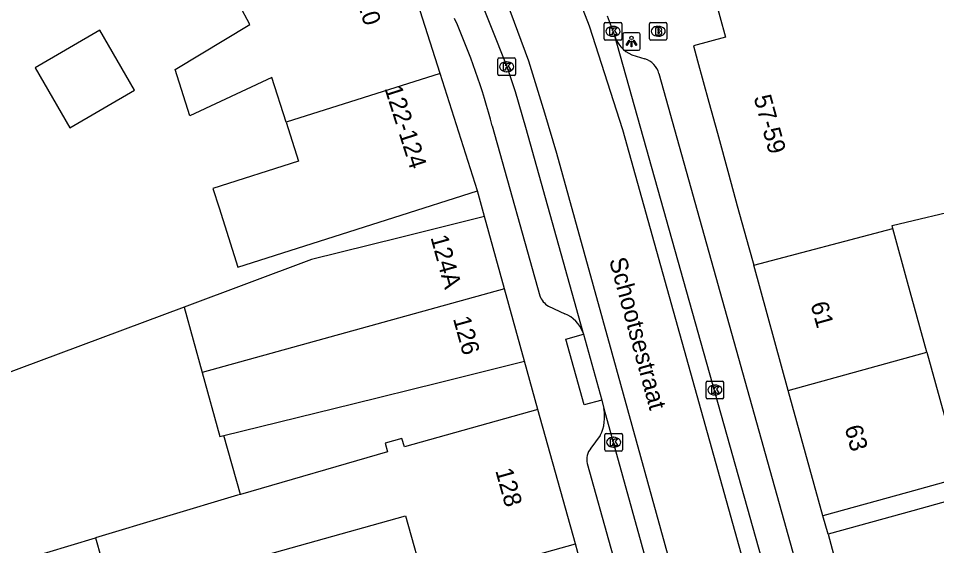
# Model space of a CAD drawing. Extents: x 159265 to 160143, y 383413 to 384319.
# Drawn here: x 159680.8 to 159733, y 383823.5 to 383853.5 of the extents above; entities that cross this region are included whole.
import ezdxf

# ---------------------------------------------------------------- set-up
doc = ezdxf.new("R2010")
doc.units = 0
for name, color, linetype in [('IMGEO_Brandkraan', 7, 'Continuous'), ('IMGEO_Kolk', 7, 'Continuous'), ('IMGEO_Lichtpunt', 7, 'Continuous'), ('IMGEO_Openbare_ruimte_label', 7, 'Continuous'), ('IMGEO_Pand', 7, 'Continuous'), ('IMGEO_Pand_nummerreeks', 7, 'Continuous'), ('IMGEO_Rijbaan_lokaal_gesloten', 7, 'Continuous'), ('IMGEO_Voetpad_open', 7, 'Continuous')]:
    doc.layers.add(name, color=color, linetype=linetype)

msp = doc.modelspace()

# ---------------------------------------------------------------- linework, layer by layer
at = {"layer": 'IMGEO_Brandkraan'}
for p, q in [((159716.702, 383852.389), (159716.702, 383853.241)), ((159716.777, 383853.315), (159717.629, 383853.315)), ((159717.703, 383853.241), (159717.703, 383852.389)), ((159717.19, 383853.095), (159717.215, 383853.095)), ((159717.629, 383852.315), (159716.777, 383852.315)), ((159717.213, 383852.535), (159717.188, 383852.535))]:
    msp.add_line(p, q, dxfattribs=at)
for points in [[(159716.702, 383852.389), (159716.702, 383853.241)], [(159716.777, 383853.315), (159717.629, 383853.315)], [(159717.703, 383853.241), (159717.703, 383852.389)], [(159717.05, 383853.015), (159717.05, 383852.615), (159717.263, 383852.615)], [(159717.281, 383853.015), (159717.05, 383853.015)], [(159717.229, 383852.934), (159717.175, 383852.934), (159717.175, 383852.858)], [(159717.175, 383852.858), (159717.228, 383852.858)], [(159717.237, 383852.782), (159717.175, 383852.782), (159717.175, 383852.701)], [(159717.175, 383852.701), (159717.237, 383852.701)], [(159717.629, 383852.315), (159716.777, 383852.315)]]:
    msp.add_lwpolyline(points, dxfattribs=at)
for centre, radius, start, end in [((159716.779, 383853.239), 0.0765, 91.552, 178.448), ((159716.779, 383853.239), 0.0765, 91.552, 178.448), ((159717.627, 383853.239), 0.0765, 1.552, 88.448), ((159717.627, 383853.239), 0.0765, 1.552, 88.448), ((159717.23, 383852.896), 0.0379, 267.8285, 90.9355), ((159717.238, 383852.741), 0.0404, 269.8759, 90.5077), ((159717.269, 383852.866), 0.251, 268.6676, 293.5347), ((159717.285, 383852.87), 0.145, 59.4692, 91.5367), ((159717.31, 383852.917), 0.0922, 285.5137, 58.1501), ((159717.315, 383852.725), 0.105, 301.3115, 78.989), ((159716.779, 383852.391), 0.0765, 181.552, 268.448), ((159716.779, 383852.391), 0.0765, 181.552, 268.448), ((159717.627, 383852.391), 0.0765, 271.552, 358.448), ((159717.627, 383852.391), 0.0765, 271.552, 358.448)]:
    msp.add_arc(centre, radius, start, end, dxfattribs=at)
for centre, major_axis, ratio, start_param, end_param in [((159717.189, 383852.815), (-0.387, 0.002), 0.722429, 4.712389, 7.853982), ((159717.214, 383852.815), (-0.39, 0.002), 0.717154, 1.570796, 4.712389)]:
    msp.add_ellipse(centre, major_axis=major_axis, ratio=ratio, start_param=start_param, end_param=end_param, dxfattribs=at)
at = {"layer": 'IMGEO_Kolk'}
for p, q in [((159714.132, 383852.385), (159714.132, 383853.237)), ((159714.207, 383853.311), (159715.059, 383853.311)), ((159715.133, 383853.237), (159715.133, 383852.385)), ((159714.62, 383853.091), (159714.645, 383853.091)), ((159715.059, 383852.311), (159714.207, 383852.311)), ((159714.643, 383852.531), (159714.618, 383852.531)), ((159708.077, 383850.368), (159708.077, 383851.22)), ((159708.152, 383851.294), (159709.004, 383851.294)), ((159708.565, 383851.074), (159708.59, 383851.074)), ((159709.078, 383851.22), (159709.078, 383850.368)), ((159708.588, 383850.514), (159708.563, 383850.514)), ((159709.004, 383850.294), (159708.152, 383850.294)), ((159719.927, 383831.969), (159719.927, 383832.821)), ((159720.002, 383832.895), (159720.854, 383832.895)), ((159720.928, 383832.821), (159720.928, 383831.969)), ((159720.415, 383832.675), (159720.44, 383832.675)), ((159720.854, 383831.895), (159720.002, 383831.895)), ((159720.438, 383832.115), (159720.413, 383832.115)), ((159714.166, 383828.994), (159714.166, 383829.846)), ((159714.241, 383829.92), (159715.093, 383829.92)), ((159714.654, 383829.7), (159714.679, 383829.7)), ((159715.167, 383829.846), (159715.167, 383828.994)), ((159714.677, 383829.14), (159714.652, 383829.14)), ((159715.093, 383828.92), (159714.241, 383828.92))]:
    msp.add_line(p, q, dxfattribs=at)
for points in [[(159714.132, 383852.385), (159714.132, 383853.237)], [(159714.207, 383853.311), (159715.059, 383853.311)], [(159715.133, 383853.237), (159715.133, 383852.385)], [(159714.453, 383853.011), (159714.576, 383853.011), (159714.576, 383852.86), (159714.706, 383853.011), (159714.87, 383853.011), (159714.724, 383852.86), (159714.877, 383852.611), (159714.725, 383852.611), (159714.64, 383852.775), (159714.576, 383852.708), (159714.576, 383852.611), (159714.453, 383852.611), (159714.453, 383853.011)], [(159715.059, 383852.311), (159714.207, 383852.311)], [(159708.077, 383850.368), (159708.077, 383851.22)], [(159708.152, 383851.294), (159709.004, 383851.294)], [(159709.078, 383851.22), (159709.078, 383850.368)], [(159708.398, 383850.994), (159708.521, 383850.994), (159708.521, 383850.843), (159708.651, 383850.994), (159708.815, 383850.994), (159708.669, 383850.843), (159708.822, 383850.594), (159708.67, 383850.594), (159708.585, 383850.758), (159708.521, 383850.691), (159708.521, 383850.594), (159708.398, 383850.594), (159708.398, 383850.994)], [(159709.004, 383850.294), (159708.152, 383850.294)], [(159719.927, 383831.969), (159719.927, 383832.821)], [(159720.002, 383832.895), (159720.854, 383832.895)], [(159720.928, 383832.821), (159720.928, 383831.969)], [(159720.248, 383832.595), (159720.371, 383832.595), (159720.371, 383832.444), (159720.501, 383832.595), (159720.665, 383832.595), (159720.519, 383832.444), (159720.672, 383832.195), (159720.52, 383832.195), (159720.435, 383832.359), (159720.371, 383832.292), (159720.371, 383832.195), (159720.248, 383832.195), (159720.248, 383832.595)], [(159720.854, 383831.895), (159720.002, 383831.895)], [(159714.166, 383828.994), (159714.166, 383829.846)], [(159714.241, 383829.92), (159715.093, 383829.92)], [(159714.487, 383829.62), (159714.61, 383829.62), (159714.61, 383829.469), (159714.74, 383829.62), (159714.904, 383829.62), (159714.758, 383829.469), (159714.911, 383829.22), (159714.759, 383829.22), (159714.674, 383829.384), (159714.61, 383829.317), (159714.61, 383829.22), (159714.487, 383829.22), (159714.487, 383829.62)], [(159715.167, 383829.846), (159715.167, 383828.994)], [(159715.093, 383828.92), (159714.241, 383828.92)]]:
    msp.add_lwpolyline(points, dxfattribs=at)
for centre, start, end in [((159714.209, 383853.235), 91.552, 178.448), ((159714.209, 383853.235), 91.552, 178.448), ((159715.057, 383853.235), 1.552, 88.448), ((159715.057, 383853.235), 1.552, 88.448), ((159714.209, 383852.387), 181.552, 268.448), ((159714.209, 383852.387), 181.552, 268.448), ((159715.057, 383852.387), 271.552, 358.448), ((159715.057, 383852.387), 271.552, 358.448), ((159708.154, 383851.218), 91.552, 178.448), ((159708.154, 383851.218), 91.552, 178.448), ((159709.002, 383851.218), 1.552, 88.448), ((159709.002, 383851.218), 1.552, 88.448), ((159708.154, 383850.37), 181.552, 268.448), ((159708.154, 383850.37), 181.552, 268.448), ((159709.002, 383850.37), 271.552, 358.448), ((159709.002, 383850.37), 271.552, 358.448), ((159720.004, 383832.819), 91.552, 178.448), ((159720.004, 383832.819), 91.552, 178.448), ((159720.852, 383832.819), 1.552, 88.448), ((159720.852, 383832.819), 1.552, 88.448), ((159720.004, 383831.971), 181.552, 268.448), ((159720.004, 383831.971), 181.552, 268.448), ((159720.852, 383831.971), 271.552, 358.448), ((159720.852, 383831.971), 271.552, 358.448), ((159714.243, 383829.844), 91.552, 178.448), ((159714.243, 383829.844), 91.552, 178.448), ((159715.091, 383829.844), 1.552, 88.448), ((159715.091, 383829.844), 1.552, 88.448), ((159714.243, 383828.996), 181.552, 268.448), ((159714.243, 383828.996), 181.552, 268.448), ((159715.091, 383828.996), 271.552, 358.448), ((159715.091, 383828.996), 271.552, 358.448)]:
    msp.add_arc(centre, 0.0765, start, end, dxfattribs=at)
for centre, major_axis, ratio, start_param, end_param in [((159714.619, 383852.811), (-0.387, 0.002), 0.722429, 4.712389, 7.853982), ((159714.644, 383852.811), (-0.39, 0.002), 0.717154, 1.570796, 4.712389), ((159708.564, 383850.794), (-0.387, 0.002), 0.722429, 4.712389, 7.853982), ((159708.589, 383850.794), (-0.39, 0.002), 0.717154, 1.570796, 4.712389), ((159720.414, 383832.395), (-0.387, 0.002), 0.722429, 4.712389, 7.853982), ((159720.439, 383832.395), (-0.39, 0.002), 0.717154, 1.570796, 4.712389), ((159714.653, 383829.42), (-0.387, 0.002), 0.722429, 4.712389, 7.853982), ((159714.678, 383829.42), (-0.39, 0.002), 0.717154, 1.570796, 4.712389)]:
    msp.add_ellipse(centre, major_axis=major_axis, ratio=ratio, start_param=start_param, end_param=end_param, dxfattribs=at)
at = {"layer": 'IMGEO_Lichtpunt'}
for p, q in [((159715.184, 383852.638), (159715.184, 383851.831)), ((159715.184, 383852.638), (159715.184, 383851.831)), ((159716.086, 383852.733), (159715.278, 383852.733)), ((159716.086, 383852.733), (159715.278, 383852.733)), ((159716.18, 383851.831), (159716.18, 383852.638)), ((159716.18, 383851.831), (159716.18, 383852.638)), ((159715.278, 383851.737), (159716.086, 383851.737)), ((159715.278, 383851.737), (159716.086, 383851.737))]:
    msp.add_line(p, q, dxfattribs=at)
for points in [[(159715.558, 383852.302), (159715.597, 383852.274), (159715.409, 383852.012), (159715.371, 383852.039), (159715.558, 383852.302)], [(159715.66, 383852.254), (159715.707, 383852.254), (159715.707, 383851.932), (159715.66, 383851.932), (159715.66, 383852.254)], [(159715.77, 383852.274), (159715.808, 383852.301), (159715.995, 383852.039), (159715.956, 383852.011), (159715.77, 383852.274)]]:
    msp.add_lwpolyline(points, dxfattribs=at)
msp.add_circle((159715.683, 383852.436), 0.0994, dxfattribs=at)
for centre, start, end in [((159715.278, 383852.638), 90, 180), ((159715.278, 383852.638), 90, 180), ((159716.086, 383852.638), 0, 90), ((159716.086, 383852.638), 0, 90), ((159715.278, 383851.831), 180, 270), ((159715.278, 383851.831), 180, 270), ((159716.086, 383851.831), 270, 0), ((159716.086, 383851.831), 270, 360)]:
    msp.add_arc(centre, 0.0946, start, end, dxfattribs=at)
at = {"layer": 'IMGEO_Pand'}
for points in [[(159704.79, 383850.419), (159701.669, 383860.236)], [(159718.089, 383855.916), (159718.524, 383854.342), (159720.384, 383854.855), (159721.039, 383852.483), (159719.214, 383851.98), (159719.446, 383851.131), (159720.089, 383848.771), (159720.571, 383847.005), (159721.214, 383844.648), (159721.703, 383842.87), (159722.354, 383840.513), (159722.636, 383839.492)], [(159696.027, 383847.632), (159695.214, 383850.19), (159690.553, 383847.998), (159689.715, 383850.635), (159693.969, 383853.192), (159692.798, 383855.416)], [(159681.746, 383850.738), (159683.725, 383847.319), (159687.41, 383849.452), (159685.43, 383852.871), (159681.746, 383850.738)], [(159704.79, 383850.419), (159696.027, 383847.632)], [(159706.919, 383843.724), (159704.79, 383850.419)], [(159696.027, 383847.632), (159696.254, 383846.919), (159696.733, 383845.413), (159691.865, 383843.865), (159692.218, 383842.754), (159693.287, 383839.39), (159702.155, 383842.209), (159706.919, 383843.724)], [(159730.553, 383841.586), (159730.508, 383841.75), (159734.82, 383842.786), (159741.439, 383844.377)], [(159707.313, 383842.267), (159702.462, 383841.059), (159697.466, 383839.814), (159690.228, 383837.112)], [(159708.453, 383838.151), (159707.313, 383842.267)], [(159722.636, 383839.492), (159730.553, 383841.586)], [(159732.499, 383834.542), (159731.396, 383838.535), (159730.553, 383841.586)], [(159724.606, 383832.359), (159722.636, 383839.492)], [(159708.453, 383838.151), (159691.259, 383833.389)], [(159709.593, 383834.035), (159708.453, 383838.151)], [(159690.228, 383837.112), (159671.389, 383830.081), (159672.718, 383826.073)], [(159690.228, 383837.112), (159691.259, 383833.389)], [(159724.606, 383832.359), (159732.499, 383834.542)], [(159732.499, 383834.542), (159734.47, 383827.405), (159731.396, 383826.556), (159726.576, 383825.224)], [(159692.49, 383829.81), (159699.83, 383831.611), (159704.741, 383832.83), (159709.593, 383834.035)], [(159691.259, 383833.389), (159692.266, 383829.755), (159692.49, 383829.81)], [(159726.576, 383825.224), (159724.606, 383832.359)], [(159710.36, 383831.278), (159702.759, 383829.152), (159702.623, 383829.638), (159701.663, 383829.369), (159701.799, 383828.883), (159693.43, 383826.448)], [(159712.499, 383823.634), (159710.36, 383831.278)], [(159751.997, 383831.361), (159746.771, 383829.916), (159747.666, 383826.678), (159742.275, 383825.189), (159737.08, 383823.754), (159736.244, 383826.781), (159731.687, 383825.522), (159726.867, 383824.191)], [(159693.43, 383826.448), (159692.49, 383829.81)], [(159693.43, 383826.448), (159693.271, 383826.402), (159685.184, 383823.977)], [(159685.184, 383823.977), (159686.141, 383820.558), (159702.822, 383825.228), (159703.938, 383821.239), (159712.499, 383823.634)], [(159678.238, 383821.896), (159685.184, 383823.977)], [(159726.867, 383824.191), (159728.446, 383818.261)]]:
    msp.add_lwpolyline(points, dxfattribs=at)
at = {"layer": 'IMGEO_Rijbaan_lokaal_gesloten'}
for points in [[(159727.204, 383804.067), (159727.025, 383804.717), (159721.943, 383823.027), (159715.182, 383847.196), (159713.287, 383853.098), (159711.952, 383856.587), (159710.1, 383861.24), (159708.937, 383863.868), (159708.764, 383864.216)], [(159723.281, 383802.938), (159721.898, 383807.995), (159714.576, 383834.49), (159712.467, 383842.16), (159711.433, 383845.865), (159710.744, 383848.148), (159709.839, 383851.121), (159708.591, 383854.481), (159707.471, 383857.325), (159706.265, 383860.082), (159705.244, 383862.233)], [(159704.181, 383861.634), (159706.685, 383855.589), (159708.592, 383850.816), (159709.061, 383849.377), (159709.653, 383847.35), (159712.914, 383835.686)], [(159714.707, 383852.607), (159714.322, 383853.669)], [(159728.186, 383804.687), (159714.707, 383852.607)], [(159712.914, 383835.686), (159712.955, 383835.566)], [(159712.955, 383835.566), (159713.987, 383831.822)], [(159713.987, 383831.822), (159714.111, 383831.335)], [(159714.111, 383831.335), (159722.085, 383802.594)]]:
    msp.add_lwpolyline(points, dxfattribs=at)
at = {"layer": 'IMGEO_Voetpad_open'}
for points in [[(159715.698, 383851.47), (159716.445, 383851.237)], [(159717.244, 383850.415), (159729.106, 383807.972)], [(159707.762, 383847.422), (159710.47, 383837.757)], [(159707.313, 383842.267), (159706.919, 383843.724)], [(159710.954, 383837.17), (159711.887, 383836.731)], [(159713.987, 383831.822), (159712.984, 383831.546), (159711.952, 383835.29), (159712.955, 383835.566)], [(159710.36, 383831.278), (159709.593, 383834.035)], [(159713.907, 383829.807), (159713.374, 383829.084)], [(159713.155, 383828.204), (159715.856, 383818.572)], [(159726.867, 383824.191), (159726.576, 383825.224)], [(159714.284, 383817.039), (159712.767, 383822.646), (159712.499, 383823.634)]]:
    msp.add_lwpolyline(points, dxfattribs=at)
for centre, radius, start, end in [((159667.985, 383836.942), 41.134, 14.7607, 23.8119), ((159716.427, 383853.106), 1.791, 196.1667, 245.9836), ((159716.09, 383850.093), 1.198, 15.6004, 72.7738), ((159711.517, 383838.128), 1.111, 199.4825, 239.5308), ((159711.22, 383835.048), 1.81, 20.6301, 68.3744), ((159711.756, 383830.872), 2.4, 333.6621, 11.129), ((159714.187, 383828.414), 1.053, 140.5265, 191.5236)]:
    msp.add_arc(centre, radius, start, end, dxfattribs=at)

# ---------------------------------------------------------------- texts
at = {"layer": 'IMGEO_Openbare_ruimte_label'}
msp.add_text('Schootsestraat', height=1, rotation=285.1345, dxfattribs=at).set_placement((159714.4, 383839.801))
at = {"layer": 'IMGEO_Pand_nummerreeks'}
for s, rotation, p in [('118-120', 287.6364, (159699.021, 383857.738)), ('122-124', 287.6412, (159701.617, 383849.572)), ('57-59', 285.3264, (159722.629, 383849.053)), ('124A', 285.4811, (159704.237, 383841.085)), ('61', 285.4353, (159725.86, 383837.283)), ('126', 285.4811, (159705.518, 383836.458)), ('63', 285.4377, (159727.8, 383830.258)), ('128', 285.6358, (159707.925, 383827.808))]:
    msp.add_text(s, height=1, rotation=rotation, dxfattribs=at).set_placement(p)

doc.saveas('drawing.dxf')
